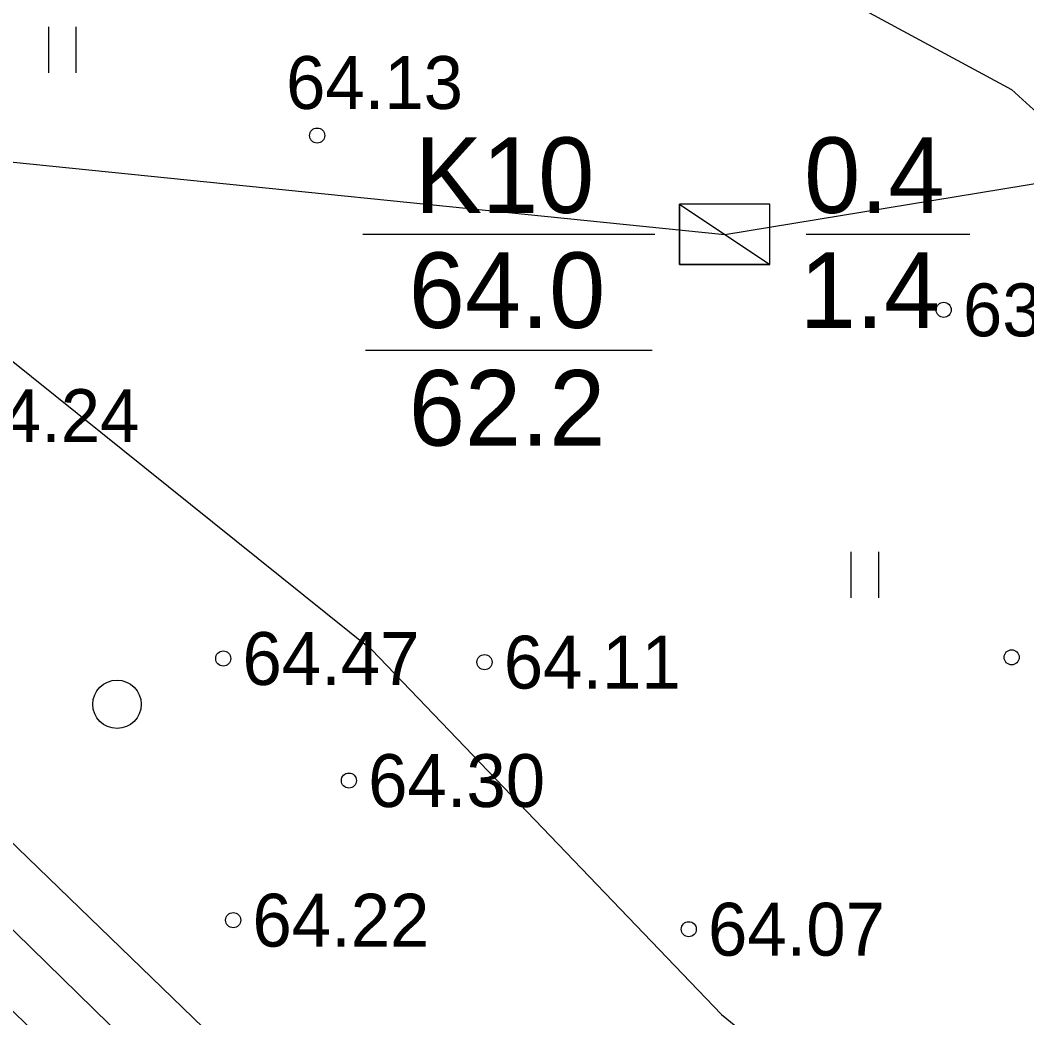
# Model space of a CAD drawing. Extents: x 530818 to 531740, y 6542340 to 6544024.
# Drawn here: x 531189.68 to 531223, y 6543424.07 to 6543457.09 of the extents above; entities that cross this region are included whole.
import ezdxf

# ---------------------------------------------------------------- set-up
doc = ezdxf.new("R2010")
doc.units = 0
for name, color, linetype in [('Elektripaigaldise KV', 7, 'Continuous'), ('Geoloogiline punkt', 7, 'Continuous'), ('HALJASTUS', 7, 'Continuous'), ('KORGUSED', 7, 'Continuous'), ('Kõrguspunkt', 7, 'Continuous'), ('Läbilõike joon', 7, 'Continuous'), ('Maapinna horisontaal', 7, 'Continuous'), ('MPOHULIIN', 7, 'Continuous')]:
    doc.layers.add(name, color=color, linetype=linetype)

msp = doc.modelspace()

# ---------------------------------------------------------------- linework, layer by layer
at = {"layer": 'Elektripaigaldise KV'}
msp.add_lwpolyline([(531218.25, 6543401.968), (531184.815, 6543434.307), (531184.906, 6543434.893), (531184.913, 6543434.939), (531184.913, 6543435.461), (531184.778, 6543435.965), (531184.517, 6543436.418), (531184.148, 6543436.787), (531183.695, 6543437.048), (531183.191, 6543437.183), (531182.669, 6543437.183), (531182.165, 6543437.048), (531181.712, 6543436.787), (531181.343, 6543436.418), (531181.082, 6543435.965), (531180.954, 6543435.507), (531180.704, 6543433.897), (531180.684, 6543433.459), (531180.786, 6543432.947), (531181.017, 6543432.479), (531181.29, 6543432.152), (531214.758, 6543399.781)], dxfattribs=at)
at = {"layer": 'Geoloogiline punkt'}
for p, q in [((531211.5, 6543451), (531214.5, 6543449)), ((531201.018, 6543450.002), (531210.688, 6543450.002)), ((531215.694, 6543450.002), (531221.114, 6543450.002)), ((531201.108, 6543446.162), (531210.598, 6543446.162))]:
    msp.add_line(p, q, dxfattribs=at)
msp.add_lwpolyline([(531211.5, 6543449), (531214.5, 6543449), (531214.5, 6543451), (531211.5, 6543451)], close=True, dxfattribs=at)
msp.add_lwpolyline([(531214.5, 6543449), (531211.5, 6543449), (531211.5, 6543451)], dxfattribs=at)
at = {"layer": 'HALJASTUS'}
for p, q in [((531190.613, 6543456.867), (531190.613, 6543455.345)), ((531191.523, 6543456.867), (531191.523, 6543455.345)), ((531217.178, 6543439.491), (531217.178, 6543437.968)), ((531218.089, 6543439.491), (531218.089, 6543437.968))]:
    msp.add_line(p, q, dxfattribs=at)
msp.add_lwpolyline([(531107.8, 6543478.794), (531118.061, 6543483.262), (531121.868, 6543493.193), (531137.591, 6543483.924), (531150.831, 6543476.808), (531171.85, 6543462.574), (531187.077, 6543447.679), (531201.31, 6543436.259), (531212.895, 6543424.177), (531224.481, 6543414.744), (531236.066, 6543406.799), (531245.169, 6543399.683), (531245.682, 6543398.979)], dxfattribs=at)
msp.add_circle((531192.883, 6543434.445), 0.8, dxfattribs=at)
at = {"layer": 'Kõrguspunkt'}
for centre in [(531199.51, 6543453.27), (531220.25, 6543447.5), (531196.4, 6543435.96), (531205.05, 6543435.84), (531222.5, 6543436), (531200.56, 6543431.92), (531196.73, 6543427.3), (531211.81, 6543427)]:
    msp.add_circle(centre, 0.25, dxfattribs=at)
at = {"layer": 'Läbilõike joon'}
msp.add_lwpolyline([(531031.002, 6543468.508), (531213, 6543450), (531364.69, 6543474.92)], dxfattribs=at)
at = {"layer": 'Maapinna horisontaal'}
msp.add_lwpolyline([(531195.254, 6543488.898), (531195.021, 6543481.773), (531202.303, 6543477.966), (531206.11, 6543471.677), (531211.571, 6543461.581), (531212.399, 6543460.257), (531222.494, 6543454.796), (531226.136, 6543451.486), (531232.756, 6543445.031), (531236.231, 6543441.39), (531242.851, 6543435.266), (531249.968, 6543431.294), (531252.947, 6543431.129), (531253.065, 6543431)], dxfattribs=at)
at = {"layer": 'MPOHULIIN'}
msp.add_lwpolyline([(531183.31, 6543432.957), (531216.923, 6543400.081), (531204.887, 6543307.629), (531202.507, 6543269.352)], dxfattribs=at)

# ---------------------------------------------------------------- texts
at = {"layer": 'Geoloogiline punkt'}
for s, p in [('K10', (531202.736, 6543450.709)), ('0.4', (531215.631, 6543450.709)), ('64.0', (531202.541, 6543446.903)), ('1.4', (531215.484, 6543446.903)), ('62.2', (531202.543, 6543443.007))]:
    msp.add_text(s, height=2.5, dxfattribs=at).set_placement(p)
at = {"layer": 'KORGUSED'}
for s, p in [('64.13', (531198.48, 6543454.15)), ('63.93', (531220.888, 6543446.625)), ('64.24', (531187.768, 6543443.125)), ('64.47', (531197.038, 6543435.085)), ('64.11', (531205.688, 6543434.965)), ('64.30', (531201.198, 6543431.045)), ('64.22', (531197.368, 6543426.425)), ('64.07', (531212.448, 6543426.125))]:
    msp.add_text(s, height=1.75, dxfattribs=at).set_placement(p)

doc.saveas('drawing.dxf')
